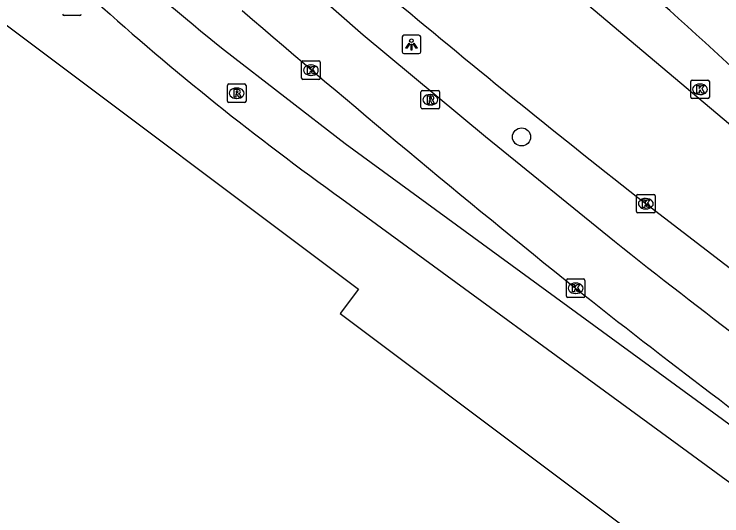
# Model space of a CAD drawing. Extents: x 159718 to 160783, y 383290 to 384030.
# Drawn here: x 160448.31 to 160486.49, y 383782.17 to 383809.21 of the extents above; entities that cross this region are included whole.
import ezdxf

# ---------------------------------------------------------------- set-up
doc = ezdxf.new("R2010")
doc.units = 0
for name, color, linetype in [('IMGEO_Boom', 7, 'Continuous'), ('IMGEO_Brandkraan', 7, 'Continuous'), ('IMGEO_Fietspad_gesloten', 7, 'Continuous'), ('IMGEO_Hek', 7, 'Continuous'), ('IMGEO_Kolk', 7, 'Continuous'), ('IMGEO_Lichtpunt', 7, 'Continuous'), ('IMGEO_OVBaan_gesloten', 7, 'Continuous'), ('IMGEO_Pand_vergunning_verleend', 7, 'Continuous'), ('IMGEO_Rijbaan_lokaal_gesloten', 7, 'Continuous'), ('IMGEO_Rioolput', 7, 'Continuous')]:
    doc.layers.add(name, color=color, linetype=linetype)

msp = doc.modelspace()

# ---------------------------------------------------------------- linework, layer by layer
at = {"layer": 'IMGEO_Boom'}
msp.add_circle((160475.68, 383802.595), 0.489, dxfattribs=at)
at = {"layer": 'IMGEO_Brandkraan'}
msp.add_line((160451.852, 383809.139), (160451, 383809.139), dxfattribs=at)
msp.add_lwpolyline([(160451.852, 383809.139), (160451, 383809.139)], dxfattribs=at)
for centre, start, end in [((160451.002, 383809.215), 181.552, 268.448), ((160451.002, 383809.215), 181.552, 268.448), ((160451.85, 383809.215), 271.552, 358.448), ((160451.85, 383809.215), 271.552, 358.448)]:
    msp.add_arc(centre, 0.0765, start, end, dxfattribs=at)
at = {"layer": 'IMGEO_Fietspad_gesloten'}
for points in [[(160459.654, 383807.265), (160466.172, 383802.236), (160486.524, 383787.371), (160499.203, 383778.043), (160500, 383777.494), (160507.603, 383772.254)], [(160465.987, 383799.258), (160484.632, 383785.642), (160498.214, 383775.691), (160500, 383774.446), (160505.955, 383770.295), (160513.392, 383765.168), (160516.655, 383762.968)]]:
    msp.add_lwpolyline(points, dxfattribs=at)
for centre, radius, start, end in [((160547.409, 383916.199), 139.884, 227.5693, 231.14553), ((160555.185, 383924.191), 153.507, 228.10825, 234.47451)]:
    msp.add_arc(centre, radius, start, end, dxfattribs=at)
at = {"layer": 'IMGEO_Hek'}
msp.add_lwpolyline([(160477.266, 383811.415), (160516.737, 383778.18), (160518.757, 383776.546), (160527.273, 383770.722), (160540.189, 383762.239), (160549.364, 383753.153), (160551.156, 383751.328), (160553.313, 383749.943), (160555.02, 383746.805), (160550.358, 383742.024), (160528.999, 383729.033)], dxfattribs=at)
at = {"layer": 'IMGEO_Kolk'}
for p, q in [((160463.816, 383805.767), (160463.816, 383806.619)), ((160463.891, 383806.693), (160464.743, 383806.693)), ((160464.817, 383806.619), (160464.817, 383805.767)), ((160464.304, 383806.473), (160464.329, 383806.473)), ((160464.327, 383805.913), (160464.302, 383805.913)), ((160464.743, 383805.693), (160463.891, 383805.693)), ((160484.81, 383804.735), (160484.81, 383805.587)), ((160484.885, 383805.661), (160485.737, 383805.661)), ((160485.298, 383805.441), (160485.323, 383805.441)), ((160485.811, 383805.587), (160485.811, 383804.735)), ((160485.737, 383804.661), (160484.885, 383804.661)), ((160485.321, 383804.881), (160485.296, 383804.881)), ((160481.883, 383798.57), (160481.883, 383799.422)), ((160481.958, 383799.496), (160482.81, 383799.496)), ((160482.371, 383799.276), (160482.396, 383799.276)), ((160482.884, 383799.422), (160482.884, 383798.57)), ((160482.81, 383798.496), (160481.958, 383798.496)), ((160482.394, 383798.716), (160482.369, 383798.716)), ((160478.099, 383794.011), (160478.099, 383794.863)), ((160478.174, 383794.937), (160479.026, 383794.937)), ((160478.587, 383794.717), (160478.612, 383794.717)), ((160479.1, 383794.863), (160479.1, 383794.011)), ((160479.026, 383793.937), (160478.174, 383793.937)), ((160478.61, 383794.157), (160478.585, 383794.157))]:
    msp.add_line(p, q, dxfattribs=at)
for points in [[(160463.816, 383805.767), (160463.816, 383806.619)], [(160463.891, 383806.693), (160464.743, 383806.693)], [(160464.817, 383806.619), (160464.817, 383805.767)], [(160464.137, 383806.393), (160464.26, 383806.393), (160464.26, 383806.242), (160464.39, 383806.393), (160464.554, 383806.393), (160464.408, 383806.242), (160464.561, 383805.993), (160464.409, 383805.993), (160464.324, 383806.157), (160464.26, 383806.09), (160464.26, 383805.993), (160464.137, 383805.993), (160464.137, 383806.393)], [(160464.743, 383805.693), (160463.891, 383805.693)], [(160484.81, 383804.735), (160484.81, 383805.587)], [(160484.885, 383805.661), (160485.737, 383805.661)], [(160485.131, 383805.361), (160485.254, 383805.361), (160485.254, 383805.21), (160485.384, 383805.361), (160485.548, 383805.361), (160485.402, 383805.21), (160485.555, 383804.961), (160485.403, 383804.961), (160485.318, 383805.125), (160485.254, 383805.058), (160485.254, 383804.961), (160485.131, 383804.961), (160485.131, 383805.361)], [(160485.811, 383805.587), (160485.811, 383804.735)], [(160485.737, 383804.661), (160484.885, 383804.661)], [(160481.883, 383798.57), (160481.883, 383799.422)], [(160481.958, 383799.496), (160482.81, 383799.496)], [(160482.884, 383799.422), (160482.884, 383798.57)], [(160482.204, 383799.196), (160482.327, 383799.196), (160482.327, 383799.045), (160482.457, 383799.196), (160482.621, 383799.196), (160482.475, 383799.045), (160482.628, 383798.796), (160482.476, 383798.796), (160482.391, 383798.96), (160482.327, 383798.893), (160482.327, 383798.796), (160482.204, 383798.796), (160482.204, 383799.196)], [(160482.81, 383798.496), (160481.958, 383798.496)], [(160478.099, 383794.011), (160478.099, 383794.863)], [(160478.174, 383794.937), (160479.026, 383794.937)], [(160479.1, 383794.863), (160479.1, 383794.011)], [(160478.42, 383794.637), (160478.543, 383794.637), (160478.543, 383794.486), (160478.673, 383794.637), (160478.837, 383794.637), (160478.691, 383794.486), (160478.844, 383794.237), (160478.692, 383794.237), (160478.607, 383794.401), (160478.543, 383794.334), (160478.543, 383794.237), (160478.42, 383794.237), (160478.42, 383794.637)], [(160479.026, 383793.937), (160478.174, 383793.937)]]:
    msp.add_lwpolyline(points, dxfattribs=at)
for centre, start, end in [((160463.893, 383806.617), 91.552, 178.448), ((160463.893, 383806.617), 91.552, 178.448), ((160464.741, 383806.617), 1.552, 88.448), ((160464.741, 383806.617), 1.552, 88.448), ((160463.893, 383805.769), 181.552, 268.448), ((160463.893, 383805.769), 181.552, 268.448), ((160464.741, 383805.769), 271.552, 358.448), ((160464.741, 383805.769), 271.552, 358.448), ((160484.887, 383805.585), 91.552, 178.448), ((160484.887, 383805.585), 91.552, 178.448), ((160485.735, 383805.585), 1.552, 88.448), ((160485.735, 383805.585), 1.552, 88.448), ((160484.887, 383804.737), 181.552, 268.448), ((160484.887, 383804.737), 181.552, 268.448), ((160485.735, 383804.737), 271.552, 358.448), ((160485.735, 383804.737), 271.552, 358.448), ((160481.96, 383799.42), 91.552, 178.448), ((160481.96, 383799.42), 91.552, 178.448), ((160482.808, 383799.42), 1.552, 88.448), ((160482.808, 383799.42), 1.552, 88.448), ((160481.96, 383798.572), 181.552, 268.448), ((160481.96, 383798.572), 181.552, 268.448), ((160482.808, 383798.572), 271.552, 358.448), ((160482.808, 383798.572), 271.552, 358.448), ((160478.176, 383794.861), 91.552, 178.448), ((160478.176, 383794.861), 91.552, 178.448), ((160479.024, 383794.861), 1.552, 88.448), ((160479.024, 383794.861), 1.552, 88.448), ((160478.176, 383794.013), 181.552, 268.448), ((160478.176, 383794.013), 181.552, 268.448), ((160479.024, 383794.013), 271.552, 358.448), ((160479.024, 383794.013), 271.552, 358.448)]:
    msp.add_arc(centre, 0.0765, start, end, dxfattribs=at)
for centre, major_axis, ratio, start_param, end_param in [((160464.303, 383806.193), (-0.387, 0.002), 0.722429, 4.712389, 7.853982), ((160464.328, 383806.193), (-0.39, 0.002), 0.717154, 1.570796, 4.712389), ((160485.297, 383805.161), (-0.387, 0.002), 0.722429, 4.712389, 7.853982), ((160485.322, 383805.161), (-0.39, 0.002), 0.717154, 1.570796, 4.712389), ((160482.37, 383798.996), (-0.387, 0.002), 0.722429, 4.712389, 7.853982), ((160482.395, 383798.996), (-0.39, 0.002), 0.717154, 1.570796, 4.712389), ((160478.586, 383794.437), (-0.387, 0.002), 0.722429, 4.712389, 7.853982), ((160478.611, 383794.437), (-0.39, 0.002), 0.717154, 1.570796, 4.712389)]:
    msp.add_ellipse(centre, major_axis=major_axis, ratio=ratio, start_param=start_param, end_param=end_param, dxfattribs=at)
at = {"layer": 'IMGEO_Lichtpunt'}
for p, q in [((160470.145, 383808.08), (160469.337, 383808.08)), ((160470.145, 383808.08), (160469.337, 383808.08)), ((160469.243, 383807.985), (160469.243, 383807.178)), ((160469.243, 383807.985), (160469.243, 383807.178)), ((160470.239, 383807.178), (160470.239, 383807.985)), ((160470.239, 383807.178), (160470.239, 383807.985)), ((160469.337, 383807.084), (160470.145, 383807.084)), ((160469.337, 383807.084), (160470.145, 383807.084))]:
    msp.add_line(p, q, dxfattribs=at)
for points in [[(160469.617, 383807.649), (160469.656, 383807.621), (160469.468, 383807.359), (160469.43, 383807.386), (160469.617, 383807.649)], [(160469.829, 383807.621), (160469.867, 383807.648), (160470.054, 383807.386), (160470.015, 383807.358), (160469.829, 383807.621)], [(160469.719, 383807.601), (160469.766, 383807.601), (160469.766, 383807.279), (160469.719, 383807.279), (160469.719, 383807.601)]]:
    msp.add_lwpolyline(points, dxfattribs=at)
msp.add_circle((160469.742, 383807.783), 0.0994, dxfattribs=at)
for centre, start, end in [((160469.337, 383807.985), 90, 180), ((160469.337, 383807.985), 90, 180), ((160470.145, 383807.985), 0, 90), ((160470.145, 383807.985), 0, 90), ((160469.337, 383807.178), 180, 270), ((160469.337, 383807.178), 180, 270), ((160470.145, 383807.178), 270, 0), ((160470.145, 383807.178), 270, 360)]:
    msp.add_arc(centre, 0.0946, start, end, dxfattribs=at)
at = {"layer": 'IMGEO_OVBaan_gesloten'}
msp.add_lwpolyline([(160482.38, 383798.997), (160489.669, 383793.425), (160491.575, 383791.984), (160496.637, 383788.155), (160500, 383785.627), (160509.967, 383778.451), (160512.046, 383777.027)], dxfattribs=at)
for centre, radius, start, end in [((160256.947, 383556.277), 339.825, 45.23623, 48.68772), ((160816.113, 384225.258), 541.365, 230.094, 231.94151)]:
    msp.add_arc(centre, radius, start, end, dxfattribs=at)
at = {"layer": 'IMGEO_Pand_vergunning_verleend'}
msp.add_lwpolyline([(160431.124, 383786.452), (160447.807, 383808.696), (160466.886, 383794.387), (160465.896, 383793.067), (160488.439, 383776.16), (160489.69, 383777.857), (160516.406, 383758.02), (160522.32, 383753.629), (160501.011, 383735.052), (160473.315, 383755.825), (160473.755, 383756.412), (160451.199, 383773.33), (160450.27, 383772.092), (160431.124, 383786.452)], dxfattribs=at)
at = {"layer": 'IMGEO_Rijbaan_lokaal_gesloten'}
msp.add_lwpolyline([(160459.997, 383814.379), (160467.136, 383808.092), (160473.731, 383802.62), (160480.692, 383796.972)], dxfattribs=at)
for centre, radius, start, end in [((160886.162, 384302.225), 651.12, 229.189321, 231.248445), ((160719.076, 384097.11), 383.288, 231.54174, 234.25959), ((160729.665, 384110.644), 403.759, 231.55035, 234.17126)]:
    msp.add_arc(centre, radius, start, end, dxfattribs=at)
at = {"layer": 'IMGEO_Rioolput'}
for p, q in [((160459.817, 383804.524), (160459.817, 383805.376)), ((160459.892, 383805.45), (160460.744, 383805.45)), ((160460.818, 383805.376), (160460.818, 383804.524)), ((160460.305, 383805.23), (160460.33, 383805.23)), ((160470.256, 383804.175), (160470.256, 383805.027)), ((160470.331, 383805.101), (160471.183, 383805.101)), ((160471.257, 383805.027), (160471.257, 383804.175)), ((160460.328, 383804.67), (160460.303, 383804.67)), ((160470.744, 383804.881), (160470.769, 383804.881)), ((160460.744, 383804.45), (160459.892, 383804.45)), ((160470.767, 383804.321), (160470.742, 383804.321)), ((160471.183, 383804.101), (160470.331, 383804.101))]:
    msp.add_line(p, q, dxfattribs=at)
for points in [[(160459.817, 383804.524), (160459.817, 383805.376)], [(160459.892, 383805.45), (160460.744, 383805.45)], [(160460.818, 383805.376), (160460.818, 383804.524)], [(160460.406, 383805.148), (160460.154, 383805.15), (160460.154, 383804.75)], [(160460.332, 383805.069), (160460.278, 383805.069), (160460.278, 383804.988)], [(160460.278, 383804.988), (160460.33, 383804.988)], [(160470.256, 383804.175), (160470.256, 383805.027)], [(160470.331, 383805.101), (160471.183, 383805.101)], [(160471.257, 383805.027), (160471.257, 383804.175)], [(160460.154, 383804.75), (160460.278, 383804.75), (160460.278, 383804.912), (160460.289, 383804.912)], [(160460.336, 383804.883), (160460.407, 383804.75), (160460.547, 383804.75), (160460.482, 383804.876)], [(160470.845, 383804.799), (160470.593, 383804.801), (160470.593, 383804.401)], [(160470.771, 383804.72), (160470.717, 383804.72), (160470.717, 383804.639)], [(160470.717, 383804.639), (160470.769, 383804.639)], [(160460.744, 383804.45), (160459.892, 383804.45)], [(160470.593, 383804.401), (160470.717, 383804.401), (160470.717, 383804.563), (160470.728, 383804.563)], [(160470.775, 383804.534), (160470.846, 383804.401), (160470.986, 383804.401), (160470.921, 383804.527)], [(160471.183, 383804.101), (160470.331, 383804.101)]]:
    msp.add_lwpolyline(points, dxfattribs=at)
for centre, radius, start, end in [((160459.894, 383805.374), 0.0765, 91.552, 178.448), ((160459.894, 383805.374), 0.0765, 91.552, 178.448), ((160460.742, 383805.374), 0.0765, 1.552, 88.448), ((160460.742, 383805.374), 0.0765, 1.552, 88.448), ((160460.314, 383805.177), 0.19, 274.7715, 282.9687), ((160460.338, 383804.973), 0.0964, 77.0061, 93.1865), ((160460.352, 383805.03), 0.0378, 276.6634, 79.6772), ((160460.405, 383805.038), 0.109, 350.3612, 89.416), ((160460.403, 383805.038), 0.112, 277.5842, 350.9817), ((160470.333, 383805.025), 0.0765, 91.552, 178.448), ((160470.333, 383805.025), 0.0765, 91.552, 178.448), ((160471.181, 383805.025), 0.0765, 1.552, 88.448), ((160471.181, 383805.025), 0.0765, 1.552, 88.448), ((160460.288, 383804.859), 0.0533, 26.0293, 88.6989), ((160460.387, 383804.823), 0.108, 29.5134, 73.7905), ((160470.753, 383804.828), 0.19, 274.7715, 282.9687), ((160470.777, 383804.624), 0.0964, 77.0061, 93.1865), ((160470.791, 383804.681), 0.0378, 276.6634, 79.6772), ((160470.844, 383804.689), 0.109, 350.3612, 89.416), ((160470.842, 383804.689), 0.112, 277.5842, 350.9817), ((160459.894, 383804.526), 0.0765, 181.552, 268.448), ((160459.894, 383804.526), 0.0765, 181.552, 268.448), ((160460.742, 383804.526), 0.0765, 271.552, 358.448), ((160460.742, 383804.526), 0.0765, 271.552, 358.448), ((160470.727, 383804.51), 0.0533, 26.0293, 88.6989), ((160470.826, 383804.474), 0.108, 29.5134, 73.7905), ((160470.333, 383804.177), 0.0765, 181.552, 268.448), ((160470.333, 383804.177), 0.0765, 181.552, 268.448), ((160471.181, 383804.177), 0.0765, 271.552, 358.448), ((160471.181, 383804.177), 0.0765, 271.552, 358.448)]:
    msp.add_arc(centre, radius, start, end, dxfattribs=at)
for centre, major_axis, ratio, start_param, end_param in [((160460.304, 383804.95), (-0.387, 0.002), 0.722429, 4.712389, 7.853982), ((160460.329, 383804.95), (-0.39, 0.002), 0.717154, 1.570796, 4.712389), ((160470.743, 383804.601), (-0.387, 0.002), 0.722429, 4.712389, 7.853982), ((160470.768, 383804.601), (-0.39, 0.002), 0.717154, 1.570796, 4.712389)]:
    msp.add_ellipse(centre, major_axis=major_axis, ratio=ratio, start_param=start_param, end_param=end_param, dxfattribs=at)

doc.saveas('drawing.dxf')
